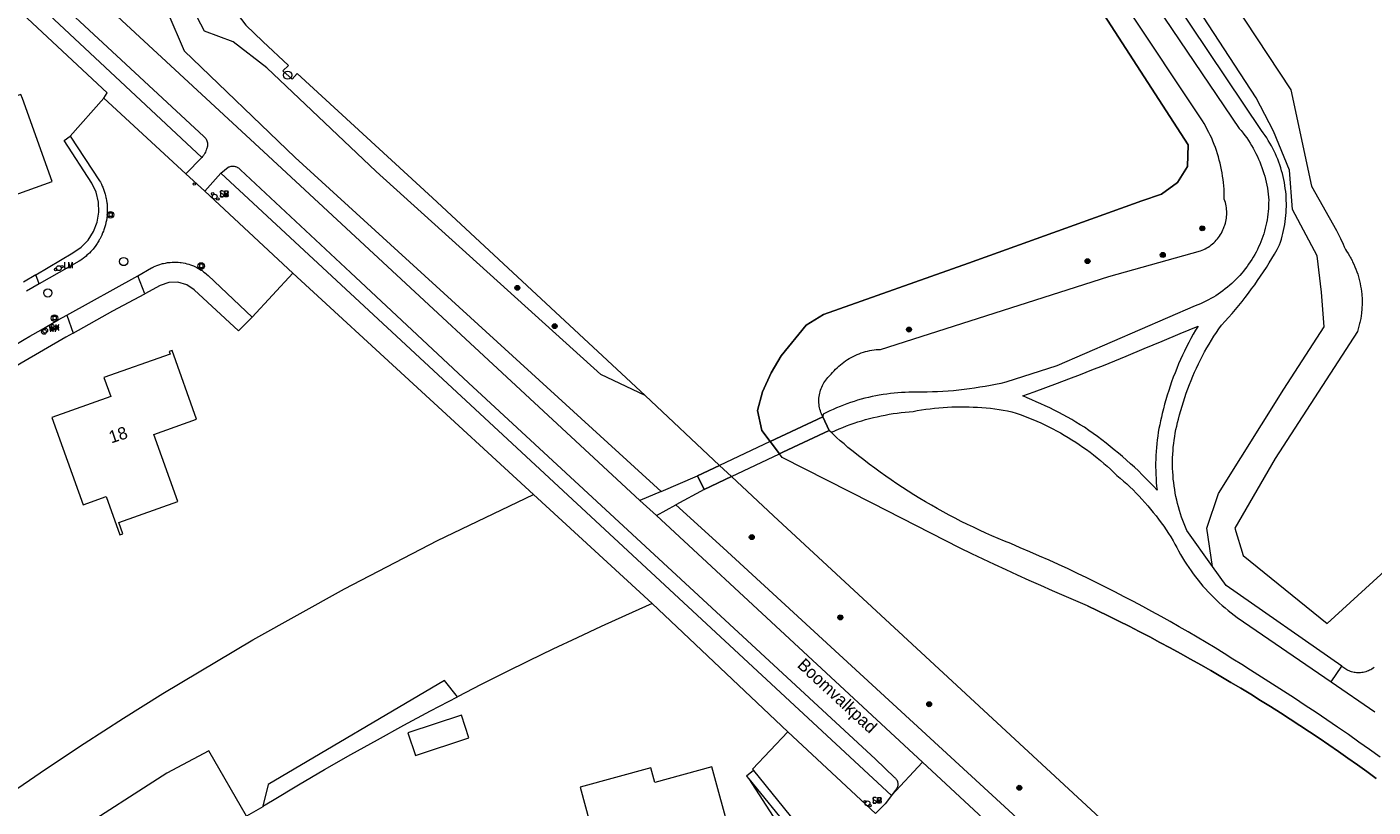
# Model space of a CAD drawing. Header units: metres. Extents: x 138165 to 154469, y 480134 to 494189.
# Tile 387 of 656: x 149433 to 149569, y 483534 to 483613. Entities that reach past the tile are written whole.
import ezdxf

# ---------------------------------------------------------------- set-up
doc = ezdxf.new("R2010")
doc.units = ezdxf.units.M
doc.header["$LTSCALE"] = 0.001
doc.header["$MEASUREMENT"] = 0
for name, color, linetype, lineweight in [('Level 5', 7, 'Continuous', 0), ('TOP-L-topo objecten punt', 7, 'Continuous', 0), ('TOP-L-topo objecten vlak', 7, 'Continuous', 0), ('TOP-L-water beschoeiing', 7, 'Continuous', 0), ('TOP-T-topo huisnummering naamgeving', 7, 'Continuous', 0)]:
    doc.layers.add(name, color=color, linetype=linetype, lineweight=lineweight)
doc.styles.add('Style-INTL_ISO', font='INTL_ISO.shx')
doc.styles.add('Style-STANDARD', font='STANDARD.shx')

# ---------------------------------------------------------------- blocks, each defined once
blk = doc.blocks.new('24')
at = {"layer": 'TOP-L-topo objecten punt', "color": 7, "linetype": 'Continuous', "lineweight": 0}
for radius in [0.025, 0.0182, 0.0115, 0.005]:
    blk.add_circle((0, 0), radius, dxfattribs=at)
blk = doc.blocks.new('39')
at = {"layer": 'TOP-L-topo objecten punt', "color": 7, "linetype": 'Continuous', "lineweight": 0}
for p, q in [((0.0175, 0.0175), (-0.0175, 0.0175)), ((-0.0175, 0.0175), (-0.0175, -0.0175)), ((0.0175, 0.0175), (0.0175, -0.0175)), ((0.0175, -0.0175), (-0.0175, -0.0175))]:
    blk.add_line(p, q, dxfattribs=at)
blk.add_circle((0, 0), 0.0332, dxfattribs=at)
blk = doc.blocks.new('*U13')
at = {"layer": 'Level 5', "color": 7, "linetype": 'Continuous', "lineweight": 0}
blk.add_circle((0, 0), 0.0415, dxfattribs=at)
blk = doc.blocks.new('150')
at = {"layer": 'Level 5', "color": 7, "linetype": 'Continuous', "lineweight": 0}
blk.add_blockref('*U13', (0, 0), dxfattribs=at)
blk = doc.blocks.new('72')
at = {"layer": 'TOP-L-topo objecten punt', "color": 7, "linetype": 'Continuous', "lineweight": 0}
blk.add_circle((0, 0), 0.025, dxfattribs=at)
at = {"layer": 'TOP-L-topo objecten punt', "color": 7, "linetype": 'Continuous', "lineweight": 0, "style": 'Style-STANDARD'}
blk.add_text('BK', height=0.06, dxfattribs=at).set_placement((0.0483, 0))
blk = doc.blocks.new('73')
at = {"layer": 'TOP-L-topo objecten punt', "color": 7, "linetype": 'Continuous', "lineweight": 0}
blk.add_circle((0, 0), 0.025, dxfattribs=at)
at = {"layer": 'TOP-L-topo objecten punt', "color": 7, "linetype": 'Continuous', "lineweight": 0, "style": 'Style-STANDARD'}
blk.add_text('WP', height=0.06, dxfattribs=at).set_placement((0.0483, 0))
blk = doc.blocks.new('10')
at = {"layer": 'TOP-L-topo objecten punt', "linetype": 'Continuous', "lineweight": 0}
blk.add_circle((0, 0), 0.0125, dxfattribs=at)
blk = doc.blocks.new('16')
at = {"layer": 'TOP-L-topo objecten punt', "color": 7, "linetype": 'Continuous', "lineweight": 0}
blk.add_circle((0, 0), 0.025, dxfattribs=at)
at = {"layer": 'TOP-L-topo objecten punt', "color": 7, "linetype": 'Continuous', "lineweight": 0, "style": 'Style-STANDARD'}
blk.add_text('LM', height=0.06, dxfattribs=at).set_placement((0.0483, 0))
blk = doc.blocks.new('175')
at = {"layer": 'TOP-L-topo objecten punt', "color": 7, "linetype": 'Continuous', "lineweight": 0}
blk.add_circle((0, 0), 0.025, dxfattribs=at)
at = {"layer": 'TOP-L-topo objecten punt', "color": 7, "linetype": 'Continuous', "lineweight": 0, "style": 'Style-STANDARD'}
blk.add_text('SB', height=0.06, dxfattribs=at).set_placement((0.0483, 0))

msp = doc.modelspace()

# ---------------------------------------------------------------- linework, layer by layer
at = {"layer": 'TOP-L-topo objecten vlak', "flags": 128}
for points in [[(149451.95, 483731.01), (149478.88, 483690.24), (149497.14, 483663.84), (149454.86, 483618.78), (149453.43, 483617.27), (149453.15, 483617.55), (149452.29, 483616.66), (149452.72, 483616.21), (149453.94, 483613.97), (149454.83, 483612.85), (149456.53, 483611.18), (149459.12, 483608.75), (149458.57, 483608.22), (149459.5, 483607.38), (149460.01, 483607.96), (149473.7, 483595.38), (149495.2, 483575.37)], [(149384.95, 483660.58), (149450.35, 483599.44)], [(149507.86, 483570.72), (149507.03, 483571.83), (149506.57, 483573.86), (149507.08, 483575.76), (149507.96, 483577.66), (149508.99, 483579.4), (149511.51, 483582.5), (149513.26, 483583.58), (149527.93, 483588.78), (149545.45, 483595.08), (149547.47, 483595.75), (149549.08, 483596.93), (149550.08, 483598.56), (149550.16, 483600.72), (149515.16, 483654.84)], [(149399.49, 483648.93), (149450.57, 483601.59), (149450.64, 483601.52), (149450.7, 483601.45), (149450.73, 483601.41), (149450.76, 483601.38), (149450.8, 483601.3), (149450.85, 483601.22), (149450.86, 483601.17), (149450.88, 483601.13), (149450.9, 483601.04), (149450.92, 483600.95), (149450.93, 483600.86), (149450.94, 483600.81), (149450.93, 483600.72), (149450.93, 483600.68), (149450.92, 483600.58), (149450.9, 483600.52), (149450.87, 483600.38), (149450.85, 483600.32), (149450.81, 483600.19), (149450.78, 483600.12), (149450.73, 483600), (149450.67, 483599.88), (149450.6, 483599.76), (149450.56, 483599.71), (149450.52, 483599.65), (149450.44, 483599.54), (149450.35, 483599.44)], [(149552.62, 483558.09), (149552.05, 483561.96), (149553.22, 483565.48), (149559.82, 483576.03), (149563.92, 483582.33), (149563.63, 483585.84), (149563.19, 483589.51), (149560.7, 483594.2), (149560.4, 483598.16), (149558.79, 483602.11), (149557.03, 483605.48), (149544.14, 483625.26), (149539.59, 483632.59), (149539.74, 483634.5), (149546.29, 483640.26)], [(149513.19, 483573.23), (149513.12, 483573.37), (149513.05, 483573.52), (149513, 483573.68), (149512.94, 483573.83), (149512.9, 483573.99), (149512.86, 483574.15), (149512.83, 483574.31), (149512.81, 483574.47), (149512.8, 483574.64), (149512.79, 483574.8), (149512.8, 483574.96), (149512.8, 483575.13), (149512.82, 483575.29), (149512.85, 483575.45), (149512.88, 483575.61), (149512.92, 483575.77), (149512.96, 483575.93), (149513.02, 483576.08), (149513.08, 483576.24), (149513.14, 483576.39), (149513.22, 483576.53), (149513.3, 483576.67), (149513.39, 483576.81), (149513.48, 483576.95), (149513.58, 483577.07), (149513.69, 483577.2), (149513.8, 483577.32), (149513.92, 483577.43), (149514.04, 483577.54), (149514.18, 483577.71), (149514.33, 483577.88), (149514.48, 483578.04), (149514.64, 483578.19), (149514.8, 483578.34), (149514.97, 483578.49), (149515.14, 483578.63), (149515.32, 483578.76), (149515.5, 483578.89), (149515.68, 483579.01), (149515.87, 483579.13), (149516.07, 483579.24), (149516.26, 483579.34), (149516.46, 483579.44), (149516.66, 483579.53), (149516.87, 483579.61), (149517.08, 483579.69), (149517.29, 483579.76), (149517.5, 483579.82), (149517.71, 483579.87), (149517.93, 483579.92), (149518.15, 483579.96), (149518.37, 483580), (149518.59, 483580.02), (149518.81, 483580.04), (149519.03, 483580.05), (149542.13, 483587.43), (149551.39, 483590), (149551.56, 483590.07), (149551.72, 483590.14), (149551.88, 483590.22), (149552.03, 483590.31), (149552.18, 483590.4), (149552.33, 483590.5), (149552.47, 483590.61), (149552.61, 483590.72), (149552.74, 483590.84), (149552.87, 483590.96), (149552.99, 483591.09), (149553.11, 483591.23), (149553.22, 483591.37), (149553.32, 483591.51), (149553.42, 483591.66), (149553.51, 483591.81), (149553.6, 483591.97), (149553.67, 483592.13), (149553.74, 483592.29), (149553.81, 483592.46), (149553.87, 483592.62), (149553.92, 483592.8), (149553.96, 483592.97), (149553.99, 483593.14), (149554.02, 483593.32), (149554.04, 483593.49), (149554.05, 483593.67), (149554.05, 483593.85), (149554.05, 483594.03), (149554.04, 483594.21), (149554.02, 483594.38), (149553.99, 483594.56), (149553.96, 483594.73), (149553.92, 483594.91), (149553.87, 483595.08), (149553.81, 483595.24), (149553.81, 483595.58), (149553.8, 483595.91), (149553.78, 483596.24), (149553.76, 483596.58), (149553.73, 483596.91), (149553.69, 483597.24), (149553.64, 483597.57), (149553.59, 483597.9), (149553.53, 483598.22), (149553.46, 483598.55), (149553.38, 483598.88), (149553.3, 483599.2), (149553.21, 483599.52), (149553.11, 483599.84), (149553.01, 483600.16), (149552.9, 483600.47), (149552.78, 483600.78), (149552.66, 483601.09), (149552.53, 483601.4), (149552.39, 483601.7), (149552.24, 483602), (149552.09, 483602.29), (149551.93, 483602.59), (149551.77, 483602.88), (149551.6, 483603.16), (149528.36, 483638.1)], [(149536.39, 483630.38), (149555.31, 483602.4), (149555.51, 483602.17), (149555.7, 483601.93), (149555.89, 483601.68), (149556.07, 483601.43), (149556.24, 483601.18), (149556.41, 483600.92), (149556.57, 483600.66), (149556.72, 483600.39), (149556.87, 483600.12), (149557.01, 483599.85), (149557.15, 483599.57), (149557.28, 483599.29), (149557.4, 483599.01), (149557.51, 483598.72), (149557.62, 483598.43), (149557.72, 483598.14), (149557.81, 483597.85), (149557.9, 483597.55), (149557.98, 483597.26), (149558.05, 483596.96), (149558.11, 483596.66), (149558.17, 483596.35), (149558.21, 483596.05), (149558.26, 483595.74), (149558.29, 483595.44), (149558.3, 483595.15), (149558.29, 483594.86), (149558.28, 483594.58), (149558.27, 483594.29), (149558.24, 483594), (149558.21, 483593.72), (149558.17, 483593.43), (149558.13, 483593.15), (149558.07, 483592.86), (149558.01, 483592.58), (149557.94, 483592.3), (149557.87, 483592.02), (149557.79, 483591.75), (149557.7, 483591.47), (149557.6, 483591.2), (149557.5, 483590.93), (149557.39, 483590.67), (149557.27, 483590.41), (149557.15, 483590.15), (149557.02, 483589.89), (149556.88, 483589.64), (149556.74, 483589.39), (149556.59, 483589.14), (149556.44, 483588.9), (149556.27, 483588.66), (149556.11, 483588.42), (149555.93, 483588.2), (149555.76, 483587.97), (149555.57, 483587.75), (149555.38, 483587.53), (149555.18, 483587.32), (149554.98, 483587.12), (149554.77, 483586.92), (149554.56, 483586.72), (149554.35, 483586.53), (149554.12, 483586.34), (149553.9, 483586.16), (149553.67, 483585.98), (149553.43, 483585.81), (149553.19, 483585.64), (149552.95, 483585.48), (149552.7, 483585.33), (149552.45, 483585.19), (149552.2, 483585.05), (149551.94, 483584.91), (149551.68, 483584.78), (149551.41, 483584.66), (149551.14, 483584.55), (149550.87, 483584.44), (149536.86, 483578.38), (149531.72, 483576.72), (149531.2, 483576.6), (149530.67, 483576.49), (149530.14, 483576.39), (149529.61, 483576.29), (149529.08, 483576.21), (149528.55, 483576.13), (149528.02, 483576.05), (149527.48, 483575.99), (149526.95, 483575.93), (149526.42, 483575.87), (149525.88, 483575.83), (149525.34, 483575.79), (149524.8, 483575.76), (149524.27, 483575.74), (149523.73, 483575.72), (149523.19, 483575.71), (149522.65, 483575.71), (149522.28, 483575.71), (149521.9, 483575.71), (149521.52, 483575.7), (149521.15, 483575.68), (149520.77, 483575.65), (149520.4, 483575.62), (149520.02, 483575.58), (149519.65, 483575.53), (149519.28, 483575.48), (149518.9, 483575.42), (149518.54, 483575.35), (149518.17, 483575.27), (149517.8, 483575.19), (149517.43, 483575.1), (149517.07, 483575), (149516.71, 483574.9), (149516.35, 483574.79), (149515.99, 483574.67), (149515.63, 483574.55), (149515.28, 483574.41), (149514.93, 483574.28), (149514.58, 483574.13), (149514.24, 483573.98), (149513.9, 483573.82), (149513.56, 483573.66), (149513.22, 483573.49), (149513.19, 483573.23)], [(149552.62, 483558.09), (149550.02, 483561.74), (149549.88, 483562.07), (149549.74, 483562.41), (149549.61, 483562.74), (149549.49, 483563.08), (149549.38, 483563.42), (149549.27, 483563.76), (149549.17, 483564.11), (149549.08, 483564.46), (149549, 483564.81), (149548.92, 483565.16), (149548.85, 483565.51), (149548.79, 483565.86), (149548.74, 483566.22), (149548.69, 483566.58), (149548.65, 483566.93), (149548.62, 483567.29), (149548.6, 483567.65), (149548.58, 483568.01), (149548.58, 483568.37), (149548.58, 483568.73), (149548.58, 483569.09), (149548.6, 483569.45), (149548.62, 483569.81), (149548.65, 483570.16), (149548.69, 483570.52), (149548.74, 483570.88), (149548.79, 483571.23), (149548.85, 483571.59), (149548.92, 483571.94), (149549, 483572.29), (149549.08, 483572.64), (149549.18, 483572.99), (149549.29, 483573.43), (149549.41, 483573.87), (149549.53, 483574.31), (149549.67, 483574.75), (149549.81, 483575.19), (149549.95, 483575.62), (149550.11, 483576.05), (149550.27, 483576.48), (149550.44, 483576.91), (149550.62, 483577.33), (149550.8, 483577.75), (149550.99, 483578.16), (149551.19, 483578.58), (149551.39, 483578.99), (149551.6, 483579.39), (149551.82, 483579.79), (149552.05, 483580.19), (149552.27, 483580.59), (149552.51, 483580.98), (149552.76, 483581.37), (149553.01, 483581.75), (149553.26, 483582.13), (149553.53, 483582.51), (149553.89, 483582.89), (149554.24, 483583.28), (149554.59, 483583.68), (149554.93, 483584.08), (149555.27, 483584.49), (149555.6, 483584.9), (149555.93, 483585.31), (149556.25, 483585.73), (149556.57, 483586.16), (149556.88, 483586.59), (149557.18, 483587.02), (149557.48, 483587.45), (149557.77, 483587.89), (149558.06, 483588.34), (149558.34, 483588.79), (149558.61, 483589.24), (149558.88, 483589.69), (149559.14, 483590.15), (149559.4, 483590.61), (149559.49, 483590.9), (149559.58, 483591.2), (149559.67, 483591.49), (149559.74, 483591.78), (149559.81, 483592.08), (149559.87, 483592.38), (149559.92, 483592.68), (149559.97, 483592.98), (149560.01, 483593.28), (149560.04, 483593.59), (149560.07, 483593.89), (149560.08, 483594.2), (149560.09, 483594.5), (149560.09, 483594.81), (149560.08, 483595.11), (149560.07, 483595.42), (149560.05, 483595.72), (149560.02, 483596.03), (149559.98, 483596.33), (149559.94, 483596.63), (149559.89, 483596.93), (149559.83, 483597.23), (149559.77, 483597.53), (149559.69, 483597.82), (149559.61, 483598.12), (149559.52, 483598.41), (149559.43, 483598.7), (149559.33, 483598.99), (149559.22, 483599.27), (149559.1, 483599.56), (149558.98, 483599.83), (149558.85, 483600.11), (149558.71, 483600.38), (149558.57, 483600.65), (149558.42, 483600.92), (149558.26, 483601.18), (149558.1, 483601.44), (149557.93, 483601.69), (149557.75, 483601.94), (149557.57, 483602.19), (149539.71, 483628.84)], [(149547.75, 483625.69), (149560.55, 483606.31), (149562.64, 483596.57), (149565.16, 483592.08), (149565.43, 483591.53), (149565.56, 483591.25), (149565.82, 483590.69), (149565.94, 483590.41), (149566.07, 483590.14), (149566.18, 483589.97), (149566.33, 483589.74), (149566.47, 483589.51), (149566.54, 483589.39), (149566.6, 483589.27), (149566.73, 483589.03), (149566.79, 483588.9), (149566.91, 483588.66), (149567.02, 483588.41), (149567.12, 483588.15), (149567.22, 483587.9), (149567.3, 483587.64), (149567.38, 483587.38), (149567.45, 483587.11), (149567.49, 483586.98), (149567.55, 483586.71), (149567.6, 483586.45), (149567.64, 483586.18), (149567.68, 483585.91), (149567.71, 483585.63), (149567.72, 483585.5), (149567.74, 483585.22), (149567.74, 483585.09), (149567.75, 483584.82), (149567.75, 483584.68), (149567.74, 483584.54), (149567.73, 483584.27), (149567.71, 483584), (149567.7, 483583.86), (149567.68, 483583.72), (149567.65, 483583.45), (149567.61, 483583.18), (149567.58, 483583.05), (149567.53, 483582.78), (149567.5, 483582.65), (149567.43, 483582.38), (149567.36, 483582.12), (149567.32, 483581.99), (149567.27, 483581.86), (149558.95, 483569.01), (149554.87, 483561.96), (149555.7, 483559.2), (149564.21, 483552.33), (149595.2, 483580.61)], [(149440.45, 483605.47), (149440.8, 483606), (149426.11, 483619.67)], [(149448.74, 483619.94), (149447.23, 483617.41), (149446.93, 483614.08), (149448.56, 483610.25), (149459.79, 483599.45), (149496.83, 483565.69)], [(149495.2, 483575.37), (149490.74, 483577.5), (149468, 483598.05), (149456.94, 483608.54), (149453.54, 483611.16), (149450.64, 483612.22), (149449.5, 483614.42), (149449.43, 483616.41), (149450.34, 483618.32)], [(149494.69, 483564.78), (149457.07, 483599.61), (149439.14, 483616.23)], [(149423.35, 483590.34), (149423.26, 483590.58), (149429.97, 483592.98), (149429.28, 483594.9), (149435.22, 483597.02), (149432.21, 483605.41), (149432.06, 483605.84), (149431.84, 483605.76), (149429.73, 483605.01), (149428.34, 483608.89), (149428.04, 483608.78), (149428.45, 483607.64), (149422.49, 483605.51), (149424.92, 483598.71), (149420.57, 483597.16), (149423.05, 483590.23), (149423.35, 483590.34)], [(149440.45, 483605.47), (149437.05, 483601.6)], [(149448.75, 483597.81), (149440.45, 483605.47)], [(149433.56, 483587.58), (149437.3, 483589.81), (149438.14, 483590.38), (149438.86, 483591.11), (149439.41, 483591.97), (149439.77, 483592.92), (149439.94, 483593.93), (149439.9, 483594.95), (149439.66, 483595.94), (149439.22, 483596.86), (149436.42, 483601.17), (149437.05, 483601.6)], [(149437.05, 483601.6), (149440.02, 483597.09), (149440.1, 483596.95), (149440.2, 483596.76), (149440.29, 483596.56), (149440.34, 483596.46), (149440.42, 483596.25), (149440.49, 483596.04), (149440.52, 483595.94), (149440.58, 483595.73), (149440.61, 483595.62), (149440.66, 483595.41), (149440.69, 483595.3), (149440.72, 483595.09), (149440.76, 483594.87), (149440.77, 483594.76), (149440.79, 483594.54), (149440.8, 483594.32), (149440.8, 483594.21), (149440.8, 483594.1), (149440.79, 483593.87), (149440.79, 483593.76), (149440.77, 483593.54), (149440.76, 483593.42), (149440.74, 483593.32), (149440.71, 483593.09), (149440.66, 483592.88), (149440.61, 483592.66), (149440.58, 483592.55), (149440.52, 483592.34), (149440.45, 483592.13), (149440.42, 483592.02), (149440.33, 483591.82), (149440.25, 483591.61), (149440.15, 483591.41), (149440.05, 483591.21), (149439.99, 483591.12), (149439.94, 483591.02), (149439.82, 483590.83), (149439.76, 483590.74), (149439.63, 483590.56), (149439.57, 483590.47), (149439.43, 483590.29), (149439.36, 483590.2), (149439.29, 483590.12), (149439.22, 483590.04), (149439.14, 483589.95), (149438.99, 483589.79), (149438.91, 483589.72), (149438.74, 483589.57), (149438.66, 483589.49), (149438.49, 483589.35), (149438.4, 483589.28), (149438.22, 483589.15), (149438.13, 483589.08), (149437.95, 483588.96), (149433.89, 483586.68)], [(149450.35, 483599.44), (149448.75, 483597.81)], [(149448.75, 483597.81), (149450.67, 483596.04)], [(149450.67, 483596.04), (149452.29, 483597.86)], [(149452.29, 483597.86), (149453.03, 483598.47), (149453.11, 483598.51), (149453.15, 483598.52), (149453.24, 483598.55), (149453.33, 483598.57), (149453.42, 483598.58), (149453.51, 483598.58), (149453.6, 483598.57), (149453.64, 483598.57), (149453.73, 483598.55), (149453.78, 483598.54), (149453.86, 483598.51), (149453.94, 483598.47), (149453.98, 483598.45), (149454.06, 483598.4), (149454.13, 483598.35), (149454.2, 483598.29), (149454.23, 483598.26), (149454.27, 483598.21), (149465.39, 483587.81), (149477.34, 483576.67), (149518.53, 483538.6), (149520.44, 483536.75), (149520.5, 483536.7), (149520.53, 483536.67), (149520.59, 483536.61), (149520.64, 483536.54), (149520.68, 483536.47), (149520.7, 483536.44), (149520.71, 483536.4), (149520.73, 483536.36), (149520.75, 483536.28), (149520.77, 483536.2), (149520.78, 483536.12), (149520.78, 483536.04), (149520.78, 483536), (149520.77, 483535.91), (149520.75, 483535.83), (149520.74, 483535.79), (149520.7, 483535.72), (149520.67, 483535.65), (149520.62, 483535.58), (149520.57, 483535.51), (149520.54, 483535.48), (149520.5, 483535.44), (149520.14, 483534.93)], [(149520.14, 483534.93), (149452.29, 483597.86)], [(149459.57, 483587.77), (149450.67, 483596.04)], [(149443.9, 483587.47), (149445.28, 483588.29), (149445.37, 483588.34), (149445.46, 483588.38), (149445.64, 483588.46), (149445.82, 483588.54), (149445.92, 483588.57), (149446.01, 483588.61), (149446.1, 483588.64), (149446.29, 483588.69), (149446.39, 483588.72), (149446.49, 483588.74), (149446.68, 483588.78), (149446.88, 483588.82), (149446.98, 483588.83), (149447.17, 483588.85), (149447.37, 483588.86), (149447.47, 483588.87), (149447.67, 483588.87), (149447.77, 483588.87), (149447.97, 483588.86), (149448.17, 483588.84), (149448.27, 483588.83), (149448.46, 483588.79), (149448.66, 483588.76), (149448.85, 483588.71), (149449.04, 483588.66), (149449.23, 483588.59), (149449.32, 483588.56), (149449.51, 483588.49), (149449.6, 483588.45), (149449.78, 483588.36), (149449.87, 483588.32), (149450.04, 483588.22), (149450.13, 483588.17), (149450.3, 483588.07), (149450.38, 483588.01), (149450.54, 483587.9), (149450.62, 483587.84), (149450.78, 483587.71), (149450.85, 483587.65), (149451.01, 483587.51), (149455.44, 483583.31)], [(149433.56, 483587.58), (149432.33, 483586.84)], [(149433.89, 483586.68), (149433.56, 483587.58)], [(149436.7, 483583.51), (149443.9, 483587.47)], [(149444.59, 483585.68), (149443.9, 483587.47)], [(149455.44, 483583.31), (149454.06, 483581.94), (149449.59, 483586.07), (149448.83, 483586.59), (149447.94, 483586.84), (149447.02, 483586.82), (149446.15, 483586.52), (149444.59, 483585.68)], [(149455.44, 483583.31), (149459.57, 483587.77)], [(149483.92, 483565.38), (149459.57, 483587.77)], [(149433.89, 483586.68), (149432.64, 483585.95)], [(149437.34, 483581.69), (149441.35, 483583.93), (149444.59, 483585.68)], [(149425.65, 483576.92), (149426.21, 483577.28), (149427.32, 483577.98), (149427.88, 483578.33), (149428.44, 483578.67), (149429, 483579.02), (149429.56, 483579.36), (149430.69, 483580.04), (149431.26, 483580.38), (149432.39, 483581.05), (149432.96, 483581.38), (149434.1, 483582.04), (149435.24, 483582.69), (149435.82, 483583.02), (149436.7, 483583.51)], [(149436.7, 483583.51), (149437.34, 483581.69)], [(149437.34, 483581.69), (149436.59, 483581.27), (149432.09, 483578.66), (149427.64, 483575.99), (149426.41, 483575.23)], [(149546.86, 483568.55), (149546.86, 483568.16), (149546.87, 483567.77), (149546.88, 483567.38), (149546.9, 483566.99), (149546.92, 483566.6), (149546.96, 483566.21), (149547, 483565.82), (149546.63, 483566.22), (149546.26, 483566.6), (149545.88, 483566.99), (149545.49, 483567.37), (149545.11, 483567.75), (149544.71, 483568.12), (149544.32, 483568.48), (149543.91, 483568.84), (149543.51, 483569.2), (149543.1, 483569.55), (149542.68, 483569.9), (149542.26, 483570.24), (149541.84, 483570.57), (149541.41, 483570.9), (149540.98, 483571.23), (149540.54, 483571.55), (149540.1, 483571.86), (149539.66, 483572.17), (149539.23, 483572.43), (149538.8, 483572.69), (149538.37, 483572.94), (149537.93, 483573.19), (149537.49, 483573.43), (149537.05, 483573.66), (149536.61, 483573.89), (149536.16, 483574.12), (149535.7, 483574.33), (149535.25, 483574.55), (149534.79, 483574.75), (149534.33, 483574.95), (149533.87, 483575.15), (149533.41, 483575.34), (149534.58, 483575.76), (149535.75, 483576.19), (149536.92, 483576.63), (149538.09, 483577.07), (149539.25, 483577.52), (149540.41, 483577.97), (149541.57, 483578.43), (149542.73, 483578.9), (149543.89, 483579.37), (149545.7, 483580.13), (149547.52, 483580.89), (149549.33, 483581.65), (149551.15, 483582.41), (149550.9, 483581.99), (149550.67, 483581.58), (149550.43, 483581.16), (149550.21, 483580.73), (149549.99, 483580.31), (149549.78, 483579.88), (149549.57, 483579.45), (149549.38, 483579.01), (149549.18, 483578.57), (149549, 483578.13), (149548.82, 483577.68), (149548.65, 483577.23), (149548.48, 483576.78), (149548.33, 483576.33), (149548.18, 483575.88), (149548.03, 483575.42), (149547.9, 483574.96), (149547.77, 483574.5), (149547.64, 483574.03), (149547.53, 483573.57), (149547.44, 483573.19), (149547.35, 483572.81), (149547.27, 483572.43), (149547.2, 483572.04), (149547.13, 483571.66), (149547.07, 483571.27), (149547.02, 483570.89), (149546.98, 483570.5), (149546.94, 483570.11), (149546.91, 483569.72), (149546.89, 483569.33), (149546.87, 483568.94), (149546.86, 483568.55)], [(149440.45, 483577.19), (149441.14, 483575.27), (149435.2, 483573.15), (149438.35, 483564.33), (149440.68, 483565.16), (149442.07, 483561.28), (149442.37, 483561.39), (149441.96, 483562.53), (149447.92, 483564.65), (149445.49, 483571.45), (149449.84, 483573), (149447.37, 483579.93), (149447.07, 483579.83), (149447.16, 483579.58), (149440.45, 483577.19)], [(149495.2, 483575.37), (149502.75, 483568.31)], [(149502.75, 483568.31), (149500.52, 483567.26), (149501.18, 483565.89), (149503.95, 483567.19), (149508.79, 483569.47), (149509.14, 483569.64), (149513.84, 483571.85), (149513.19, 483573.23), (149507.86, 483570.72), (149502.75, 483568.31)], [(149507.86, 483570.72), (149513.19, 483573.23)], [(149513.19, 483573.23), (149513.84, 483571.85)], [(149513.84, 483571.85), (149514.09, 483571.68), (149514.46, 483571.84), (149514.83, 483572), (149515.21, 483572.16), (149515.59, 483572.3), (149515.97, 483572.45), (149516.36, 483572.58), (149516.74, 483572.71), (149517.13, 483572.83), (149517.52, 483572.94), (149517.91, 483573.05), (149518.31, 483573.15), (149518.7, 483573.24), (149519.1, 483573.33), (149519.5, 483573.41), (149519.9, 483573.48), (149520.3, 483573.55), (149520.7, 483573.61), (149521.11, 483573.66), (149521.51, 483573.7), (149521.92, 483573.74), (149522.32, 483573.77), (149522.75, 483573.85), (149523.18, 483573.93), (149523.62, 483573.99), (149524.05, 483574.05), (149524.48, 483574.1), (149524.92, 483574.15), (149525.36, 483574.18), (149525.79, 483574.21), (149526.23, 483574.23), (149526.66, 483574.24), (149527.1, 483574.25), (149527.54, 483574.25), (149527.98, 483574.24), (149528.41, 483574.22), (149528.85, 483574.2), (149529.29, 483574.17), (149529.72, 483574.13), (149530.15, 483574.09), (149530.59, 483574.03), (149531.02, 483573.97), (149531.45, 483573.9), (149531.88, 483573.83), (149532.31, 483573.74), (149532.74, 483573.6), (149533.16, 483573.46), (149533.58, 483573.3), (149534, 483573.14), (149534.42, 483572.97), (149534.83, 483572.79), (149535.24, 483572.61), (149535.64, 483572.42), (149536.05, 483572.22), (149536.45, 483572.02), (149536.84, 483571.81), (149537.23, 483571.6), (149537.62, 483571.37), (149538.01, 483571.15), (149538.39, 483570.91), (149538.77, 483570.67), (149539.14, 483570.42), (149539.51, 483570.17), (149539.88, 483569.91), (149540.23, 483569.64), (149540.59, 483569.37), (149540.94, 483569.09), (149541.29, 483568.81), (149541.63, 483568.52), (149541.97, 483568.22), (149542.3, 483567.92), (149542.63, 483567.61), (149542.95, 483567.3), (149543.28, 483567.02), (149543.61, 483566.73), (149543.94, 483566.44), (149544.26, 483566.14), (149544.57, 483565.83), (149544.88, 483565.52), (149545.18, 483565.21), (149545.48, 483564.89), (149545.77, 483564.56), (149546.06, 483564.23), (149546.35, 483563.9), (149546.62, 483563.56), (149546.9, 483563.22), (149547.16, 483562.87), (149547.42, 483562.52), (149547.68, 483562.17), (149547.93, 483561.81), (149548.17, 483561.44), (149548.41, 483561.08), (149548.64, 483560.7), (149548.81, 483560.35), (149548.99, 483560), (149549.18, 483559.66), (149549.37, 483559.31), (149549.57, 483558.97), (149549.78, 483558.64), (149549.99, 483558.31), (149550.21, 483557.98), (149550.44, 483557.66), (149550.67, 483557.34), (149550.9, 483557.03), (149551.15, 483556.72), (149551.4, 483556.41), (149551.65, 483556.11), (149551.91, 483555.82), (149552.18, 483555.53), (149552.45, 483555.24), (149552.73, 483554.97), (149553.01, 483554.69), (149553.3, 483554.42), (149553.59, 483554.16), (149553.89, 483553.9), (149554.19, 483553.65), (149554.49, 483553.41), (149554.81, 483553.16), (149555.12, 483552.93), (149564.62, 483546.41)], [(149513.84, 483571.85), (149509.14, 483569.64), (149508.79, 483569.47)], [(149569.58, 483538.8), (149568.51, 483539.57), (149567.43, 483540.33), (149566.36, 483541.08), (149565.27, 483541.83), (149564.18, 483542.57), (149563.09, 483543.31), (149562, 483544.04), (149560.9, 483544.76), (149559.79, 483545.48), (149558.69, 483546.19), (149557.58, 483546.9), (149556.46, 483547.59), (149555.57, 483548.17), (149554.68, 483548.73), (149553.78, 483549.29), (149552.88, 483549.85), (149551.98, 483550.4), (149551.07, 483550.94), (149550.16, 483551.47), (149549.25, 483552), (149548.33, 483552.52), (149547.41, 483553.04), (149546.48, 483553.55), (149545.55, 483554.05), (149544.62, 483554.54), (149543.68, 483555.03), (149542.74, 483555.52), (149541.8, 483555.99), (149540.86, 483556.46), (149539.9, 483556.93), (149538.95, 483557.39), (149538, 483557.84), (149537.04, 483558.28), (149536.08, 483558.72), (149535.11, 483559.15), (149534.14, 483559.57), (149533.17, 483559.98), (149532.2, 483560.4), (149531.56, 483560.65), (149530.93, 483560.92), (149530.3, 483561.19), (149529.67, 483561.47), (149529.05, 483561.76), (149528.43, 483562.05), (149527.81, 483562.35), (149527.2, 483562.65), (149526.59, 483562.97), (149525.98, 483563.29), (149525.38, 483563.61), (149524.77, 483563.95), (149524.18, 483564.29), (149523.59, 483564.63), (149523, 483564.98), (149522.41, 483565.34), (149521.83, 483565.71), (149521.26, 483566.08), (149520.68, 483566.46), (149520.11, 483566.85), (149519.55, 483567.24), (149518.99, 483567.63), (149518.44, 483568.04), (149517.89, 483568.45), (149517.34, 483568.86), (149516.8, 483569.28), (149516.26, 483569.71), (149515.73, 483570.14), (149515.34, 483570.48), (149514.96, 483570.81), (149514.58, 483571.15), (149514.21, 483571.5), (149513.84, 483571.85)], [(149508.79, 483569.47), (149507.86, 483570.72)], [(149503.95, 483567.19), (149508.79, 483569.47)], [(149569.18, 483536.65), (149568.23, 483537.34), (149567.27, 483538.03), (149566.32, 483538.71), (149565.35, 483539.38), (149564.38, 483540.05), (149563.41, 483540.71), (149562.43, 483541.36), (149561.45, 483542.01), (149560.46, 483542.65), (149559.48, 483543.29), (149558.48, 483543.92), (149557.48, 483544.54), (149556.48, 483545.16), (149555.48, 483545.77), (149554.47, 483546.37), (149553.45, 483546.97), (149552.44, 483547.56), (149551.42, 483548.14), (149550.39, 483548.72), (149549.36, 483549.29), (149548.33, 483549.85), (149547.3, 483550.41), (149546.26, 483550.96), (149545.21, 483551.5), (149544.17, 483552.04), (149543.12, 483552.57), (149542.06, 483553.09), (149541.01, 483553.61), (149539.95, 483554.12), (149538.77, 483554.62), (149537.59, 483555.12), (149536.41, 483555.64), (149535.24, 483556.15), (149534.07, 483556.68), (149532.9, 483557.21), (149531.73, 483557.74), (149530.57, 483558.28), (149529.41, 483558.83), (149528.25, 483559.38), (149527.1, 483559.94), (149518.17, 483564.5), (149509.06, 483569.12), (149508.79, 483569.47)], [(149500.52, 483567.26), (149502.75, 483568.31)], [(149502.75, 483568.31), (149503.95, 483567.19)], [(149496.83, 483565.69), (149500.52, 483567.26)], [(149501.18, 483565.89), (149500.52, 483567.26)], [(149503.95, 483567.19), (149501.18, 483565.89)], [(149503.95, 483567.19), (149508.21, 483563.2), (149596.41, 483481.59), (149597.65, 483479.25), (149597.49, 483479.1), (149598.2, 483478.43), (149598.47, 483478.67), (149600.77, 483477.61), (149634.48, 483446.38), (149638.32, 483442.93), (149697.88, 483389.41), (149711.76, 483376.34), (149714.25, 483372.7), (149712.13, 483367.61), (149713.64, 483366.06), (149714.92, 483367.33), (149714.19, 483368.34), (149716.83, 483372.53)], [(149415.47, 483523.83), (149419.22, 483526.68), (149423, 483529.49), (149426.81, 483532.24), (149430.67, 483534.94), (149434.55, 483537.59), (149438.47, 483540.19), (149442.43, 483542.74), (149446.42, 483545.24), (149455.52, 483550.67), (149464.79, 483555.83), (149474.21, 483560.71), (149483.92, 483565.38)], [(149495.92, 483554.34), (149483.92, 483565.38)], [(149496.83, 483565.69), (149494.69, 483564.78)], [(149501.18, 483565.89), (149498.32, 483564.32)], [(149496.35, 483563.24), (149494.69, 483564.78)], [(149496.35, 483563.24), (149498.32, 483564.32)], [(149498.32, 483564.32), (149503.09, 483559.98), (149632.1, 483441.39), (149704.8, 483371.78), (149710.87, 483367.15), (149712.67, 483365.79), (149714.94, 483365.25), (149717.89, 483367.6)], [(149523.28, 483538.31), (149496.35, 483563.24)], [(149565.71, 483548), (149554.01, 483556.15), (149552.62, 483558.09)], [(149495.92, 483554.34), (149493.23, 483553.14), (149490.77, 483552.03), (149488.33, 483550.89), (149485.89, 483549.73), (149483.46, 483548.55), (149481.04, 483547.36), (149478.63, 483546.14), (149476.23, 483544.91)], [(149509.64, 483541.35), (149495.92, 483554.34)], [(149564.62, 483546.41), (149565.71, 483548)], [(149568.96, 483547.87), (149568.86, 483547.79), (149568.74, 483547.72), (149568.62, 483547.65), (149568.5, 483547.59), (149568.38, 483547.54), (149568.25, 483547.49), (149568.12, 483547.45), (149567.99, 483547.41), (149567.86, 483547.38), (149567.72, 483547.36), (149567.59, 483547.35), (149567.45, 483547.34), (149567.32, 483547.34), (149567.18, 483547.34), (149567.06, 483547.36), (149566.93, 483547.38), (149566.81, 483547.41), (149566.69, 483547.44), (149566.57, 483547.48), (149566.45, 483547.52), (149566.33, 483547.57), (149566.22, 483547.63), (149566.11, 483547.69), (149566, 483547.76), (149565.9, 483547.84), (149565.8, 483547.91), (149565.71, 483548)], [(149476.23, 483544.91), (149474.93, 483546.57), (149457.08, 483536.04), (149456.53, 483533.84)], [(149564.62, 483546.41), (149569.03, 483543.38)], [(149456.53, 483533.84), (149457.5, 483534.43), (149460.14, 483535.99), (149462.79, 483537.54), (149465.45, 483539.06), (149468.12, 483540.56), (149470.81, 483542.03), (149473.51, 483543.48), (149476.23, 483544.91)], [(149471.22, 483541.25), (149471.97, 483538.97), (149477.39, 483540.77), (149476.63, 483543.04), (149471.22, 483541.25)], [(149509.64, 483541.35), (149506.08, 483537.59), (149506.17, 483537.44)], [(149518.53, 483533.1), (149509.64, 483541.35)], [(149454.88, 483532.84), (149451.06, 483539.45), (149446.82, 483537.2), (149437.29, 483531.05), (149431.86, 483527.07), (149434.44, 483519.26)], [(149498.05, 483529.34), (149503.84, 483530.9), (149501.97, 483537.81), (149496.18, 483536.24), (149495.78, 483537.71), (149488.65, 483535.78), (149489.63, 483532.17), (149488.13, 483531.76), (149488.53, 483530.29), (149488.05, 483530.16), (149488.36, 483529.01), (149488.84, 483529.14), (149489.81, 483525.55), (149498.44, 483527.88), (149498.05, 483529.34)], [(149520.14, 483534.93), (149523.28, 483538.31)], [(149720.46, 483355.57), (149720.3, 483355.63), (149720.14, 483355.69), (149719.98, 483355.76), (149719.82, 483355.83), (149719.66, 483355.91), (149719.51, 483356), (149719.36, 483356.09), (149718.8, 483356.61), (149717.16, 483358.34), (149712.73, 483362.72), (149710.59, 483364.84), (149710.09, 483365.29), (149702.44, 483372.25), (149691.5, 483382.21), (149602.25, 483465.04), (149592.73, 483474), (149560.03, 483504.18), (149523.28, 483538.31)], [(149506.17, 483537.44), (149505.47, 483536.89), (149505.71, 483536.6)], [(149505.71, 483536.6), (149508.47, 483532.34), (149508.95, 483531.4), (149509.22, 483530.38), (149509.27, 483529.32), (149509.1, 483528.28), (149508.71, 483527.29), (149508.12, 483526.41), (149507.36, 483525.67), (149506.46, 483525.12)], [(149505.71, 483536.6), (149509.98, 483531.36)], [(149506.17, 483537.44), (149510.45, 483532.17)], [(149456.53, 483533.84), (149456.52, 483533.79), (149454.88, 483532.84)], [(149520.14, 483534.93), (149519.49, 483534.1), (149518.53, 483533.1)]]:
    msp.add_lwpolyline(points, dxfattribs=at)
at = {"layer": 'TOP-L-water beschoeiing', "flags": 128}
for points in [[(149446.3, 483753.04), (149448.27, 483753.89), (149450.1, 483753.76), (149451.67, 483752.57), (149452.93, 483750.8), (149484.33, 483702.28), (149515.16, 483654.84), (149550.16, 483600.72), (149550.08, 483598.56), (149549.08, 483596.93), (149547.47, 483595.75), (149545.45, 483595.08), (149527.93, 483588.78), (149513.26, 483583.58), (149511.51, 483582.5), (149508.99, 483579.4), (149507.96, 483577.66), (149507.08, 483575.76), (149506.57, 483573.86), (149507.03, 483571.83), (149507.86, 483570.72)], [(149460.01, 483607.96), (149459.5, 483607.38), (149458.57, 483608.22), (149459.12, 483608.75)], [(149507.86, 483570.72), (149508.79, 483569.47)], [(149527.1, 483559.94), (149518.17, 483564.5), (149509.06, 483569.12), (149508.79, 483569.47)], [(149596.41, 483481.59), (149508.21, 483563.2), (149503.95, 483567.19)], [(149539.95, 483554.12), (149538.77, 483554.62), (149537.59, 483555.12), (149536.41, 483555.64), (149535.24, 483556.15), (149534.07, 483556.68), (149532.9, 483557.21), (149531.73, 483557.74), (149530.57, 483558.28), (149529.41, 483558.83), (149528.25, 483559.38), (149527.1, 483559.94)], [(149539.95, 483554.12), (149541.01, 483553.61), (149542.06, 483553.09), (149543.12, 483552.57), (149544.17, 483552.04), (149545.21, 483551.5), (149546.26, 483550.96), (149547.3, 483550.41), (149548.33, 483549.85), (149549.36, 483549.29), (149550.39, 483548.72), (149551.42, 483548.14), (149552.44, 483547.56), (149553.45, 483546.97), (149554.47, 483546.37), (149555.48, 483545.77), (149556.48, 483545.16), (149557.48, 483544.54), (149558.48, 483543.92), (149559.48, 483543.29), (149560.46, 483542.65), (149561.45, 483542.01), (149562.43, 483541.36), (149563.41, 483540.71), (149564.38, 483540.05), (149565.35, 483539.38), (149566.32, 483538.71), (149567.27, 483538.03), (149568.23, 483537.34), (149569.18, 483536.65)]]:
    msp.add_lwpolyline(points, dxfattribs=at)

# ---------------------------------------------------------------- block references
at = {"layer": 'TOP-L-topo objecten punt', "xscale": 10, "yscale": 10, "zscale": 10}
for name, p in [('150', (149459.04, 483607.78)), ('10', (149449.6, 483596.77)), ('10', (149451.46, 483595.78)), ('175', (149451.66, 483595.49)), ('16', (149451.66, 483595.49)), ('10', (149451.98, 483595.26)), ('39', (149441.12, 483593.66)), ('24', (149551.58, 483592.29)), ('24', (149547.58, 483589.6)), ('10', (149435.57, 483588.13)), ('16', (149435.89, 483588.26)), ('10', (149436.21, 483588.42)), ('150', (149442.45, 483588.93)), ('39', (149450.29, 483588.48)), ('24', (149539.97, 483588.97)), ('150', (149434.78, 483585.76)), ('24', (149482.28, 483586.27)), ('39', (149435.46, 483583.2)), ('73', (149434.4, 483581.82)), ('72', (149434.51, 483581.95)), ('24', (149486.06, 483582.4)), ('24', (149521.91, 483582.05)), ('24', (149506, 483561.06)), ('24', (149514.96, 483552.94)), ('24', (149523.95, 483544.16)), ('24', (149533.07, 483535.71)), ('10', (149517.46, 483534.3)), ('175', (149517.71, 483534.14)), ('16', (149517.71, 483534.14)), ('10', (149517.95, 483533.89))]:
    msp.add_blockref(name, p, dxfattribs=at)

# ---------------------------------------------------------------- texts
at = {"layer": 'TOP-T-topo huisnummering naamgeving', "style": 'Style-INTL_ISO'}
for s, rotation, p in [('18', 18.1, (149441.2, 483570.53)), ('Boomvalkpad', 317.2, (149510.52, 483548))]:
    msp.add_text(s, height=1.25, rotation=rotation, dxfattribs=at).set_placement(p)

doc.saveas('drawing.dxf')
